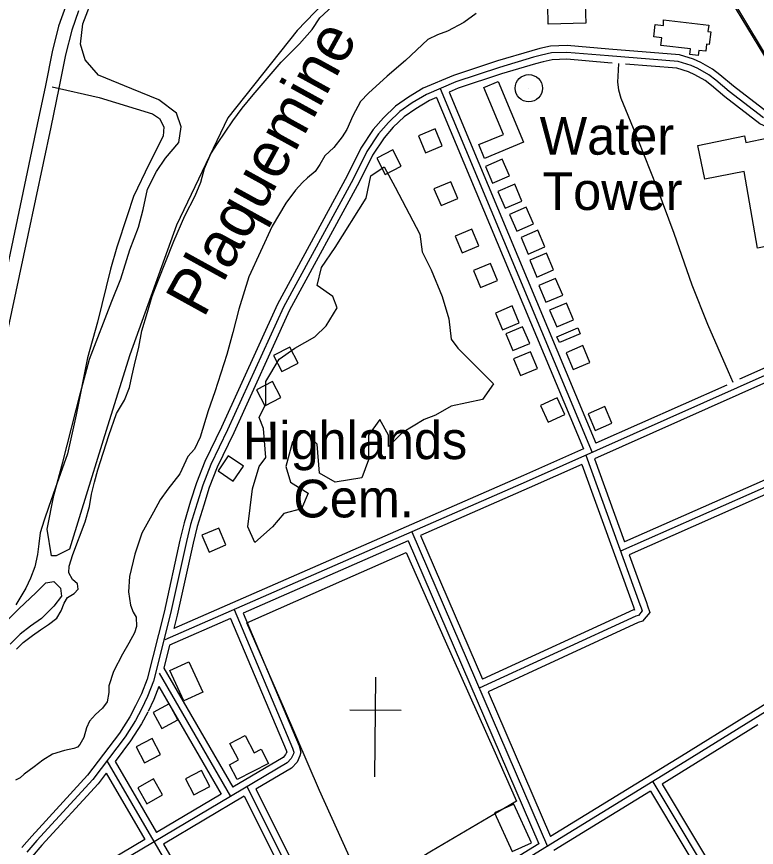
# Model space of a CAD drawing. Extents: x 3297772 to 3335630, y 634068 to 659439.
# Drawn here: x 3309248 to 3310876, y 650098 to 651926 of the extents above; entities that cross this region are included whole.
import ezdxf

# ---------------------------------------------------------------- set-up
doc = ezdxf.new("R2010")
doc.units = 0
for name, color, linetype in [('V-BLDG-OTLN', 7, 'Continuous'), ('V-DOMW-IDEN', 7, 'Continuous'), ('V-DOMW-TANK', 7, 'Continuous'), ('V-DTCH-CNTR', 7, 'Continuous'), ('V-RAIL-TRAK', 7, 'Continuous'), ('V-RIVR-IDEN', 7, 'Continuous'), ('V-ROAD-CNTR', 7, 'Continuous'), ('V-SITE-OTLN', 7, 'Continuous'), ('V-SITE-OTLN-IDEN', 7, 'Continuous'), ('V-SITE-VEGE', 7, 'Continuous'), ('V-TOPO-SHOR', 7, 'Continuous')]:
    doc.layers.add(name, color=color, linetype=linetype)

msp = doc.modelspace()

# ---------------------------------------------------------------- linework, layer by layer
at = {"layer": 'V-BLDG-OTLN'}
for points in [[(3310500.7, 651911.3), (3310418.2, 651909.1), (3310417.2, 651950.1), (3310499.6, 651952.3)], [(3310672.2, 651918.2), (3310771.3, 651906.8), (3310769.7, 651892.7), (3310775.7, 651892), (3310772.5, 651864.1), (3310766.7, 651864.8), (3310765, 651849.5), (3310749.6, 651851.3), (3310748.3, 651840), (3310729.6, 651842.2), (3310731.1, 651854.7), (3310666.2, 651862.2), (3310668.1, 651879.1), (3310650.6, 651881.2), (3310653.8, 651908.4), (3310672, 651906.3)], [(3310308.3, 651782.6), (3310363.8, 651649.2), (3310278.3, 651613.7), (3310265.7, 651643.9), (3310319.7, 651666.3), (3310276.7, 651769.5)], [(3310185, 651641.6), (3310169.6, 651678.5), (3310132.7, 651663), (3310148.1, 651626.1)], [(3310747.8, 651642), (3310849.9, 651663.1), (3310853, 651648.5), (3310902.2, 651658.7), (3310912.7, 651608), (3310924, 651610.3), (3310960.6, 651433.3), (3310878.9, 651416.4), (3310849.3, 651584.9), (3310762.7, 651567.7)], [(3310076.5, 651632.2), (3310040.9, 651613.9), (3310059.3, 651578.4), (3310094.8, 651596.7)], [(3310280.2, 651596.2), (3310295.9, 651559.4), (3310332.7, 651575.2), (3310316.9, 651612)], [(3310219.2, 651525.3), (3310203.7, 651562.2), (3310166.8, 651546.8), (3310182.3, 651509.9)], [(3310307.6, 651540.9), (3310323.4, 651504.2), (3310360.2, 651519.9), (3310344.4, 651556.7)], [(3310333.2, 651490.6), (3310349, 651453.9), (3310385.7, 651469.6), (3310369.9, 651506.4)], [(3310265.6, 651421.5), (3310250.1, 651458.4), (3310213.2, 651442.9), (3310228.7, 651406)], [(3310358.4, 651440), (3310374.2, 651403.2), (3310411, 651419), (3310395.2, 651455.8)], [(3310377.4, 651389.5), (3310393.1, 651352.8), (3310429.9, 651368.6), (3310414.1, 651405.3)], [(3310306.3, 651345.5), (3310290.8, 651382.4), (3310253.9, 651367), (3310269.4, 651330.1)], [(3310397.5, 651334), (3310413.2, 651297.2), (3310450, 651313), (3310434.2, 651349.8)], [(3310421.3, 651279.9), (3310437.1, 651243.1), (3310473.8, 651258.9), (3310458.1, 651295.6)], [(3310354.5, 651252.2), (3310339, 651289.1), (3310302.1, 651273.6), (3310317.6, 651236.7)], [(3310377.4, 651206.6), (3310361.9, 651243.5), (3310325, 651228.1), (3310340.5, 651191.2)], [(3310437.3, 651221.6), (3310483.3, 651241.1), (3310488.8, 651228.2), (3310442.7, 651208.7)], [(3310457.6, 651186.1), (3310473.3, 651149.4), (3310510.1, 651165.1), (3310494.3, 651201.9)], [(3309849.2, 651198.6), (3309813.6, 651180.2), (3309832, 651144.7), (3309867.5, 651163)], [(3310394.4, 651151.6), (3310379, 651188.5), (3310342.1, 651173.1), (3310357.5, 651136.2)], [(3309811.6, 651123.3), (3309776.1, 651105), (3309794.4, 651069.4), (3309830, 651087.8)], [(3310418.3, 651033.8), (3310454.5, 651050.7), (3310437.7, 651087), (3310401.4, 651070.1)], [(3310521.8, 651015.1), (3310558.5, 651031.1), (3310542.5, 651067.8), (3310505.9, 651051.8)], [(3309714.1, 650959.4), (3309691.7, 650926.3), (3309724.8, 650903.9), (3309747.2, 650937)], [(3309656.2, 650784.9), (3309671.7, 650748), (3309708.6, 650763.5), (3309693.1, 650800.4)], [(3309616.3, 650420.8), (3309585.7, 650487.7), (3309627.3, 650506.7), (3309657.9, 650439.8)], [(3309584.1, 650414.3), (3309548.8, 650395.4), (3309567.7, 650360.1), (3309602.9, 650379)], [(3309802.4, 650283.2), (3309733.7, 650247.6), (3309716.7, 650280.3), (3309736.6, 650290.6), (3309717.6, 650327.2), (3309751.2, 650344.6), (3309771.1, 650306.3), (3309786.4, 650314.2)], [(3309546.4, 650338.2), (3309511.1, 650319.4), (3309529.9, 650284.1), (3309565.2, 650302.9)], [(3309673.6, 650232.4), (3309655, 650267.8), (3309619.6, 650249.2), (3309638.2, 650213.8)], [(3309515, 650229.1), (3309534.7, 650194.3), (3309569.5, 650214), (3309549.8, 650248.8)], [(3310300.3, 650174.4), (3310339, 650089.4), (3310381.2, 650108.7), (3310342.5, 650193.7)]]:
    msp.add_lwpolyline(points, close=True, dxfattribs=at)
at = {"layer": 'V-DOMW-TANK'}
msp.add_line((3310375.5, 651767.9), (3310375.5, 651767.9), dxfattribs=at)
msp.add_circle((3310375.5, 651767.9), 30, dxfattribs=at)
at = {"layer": 'V-DTCH-CNTR'}
msp.add_lwpolyline([(3309326.1, 651771.2), (3309430, 651747.5), (3309547, 651711.6), (3309562.4, 651701.6), (3309572.4, 651683.2), (3309570.9, 651662.4), (3309540.2, 651601.6), (3309505.8, 651530), (3309491.2, 651487.7), (3309469.1, 651418.5), (3309454.5, 651370), (3309426.3, 651253.8), (3309404.2, 651175.3), (3309379, 651050), (3309360, 650963.8), (3309333.2, 650887.6), (3309319.4, 650848.4), (3309308.7, 650818.4), (3309300.3, 650789.9), (3309297.3, 650766), (3309294.2, 650742.2), (3309288.1, 650715.3), (3309279, 650690.7), (3309268.2, 650668.3), (3309246.8, 650632.1)], dxfattribs=at)
at = {"layer": 'V-RAIL-TRAK'}
msp.add_lwpolyline([(3311933.4, 650102.3), (3311779.7, 650353), (3311574.3, 650691.5), (3311531.4, 650768.2), (3311404.3, 650996.1), (3311359, 651077.2), (3311247.3, 651277.6), (3311236.6, 651296.9), (3311077.5, 651549.2), (3310994.4, 651680.1), (3310919.9, 651797.6), (3310820.1, 651962.5)], dxfattribs=at)
at = {"layer": 'V-ROAD-CNTR'}
for points in [[(3309475.1, 654365.6), (3309639.8, 654028.3), (3309845.2, 653623), (3310156.6, 653066.3), (3310529.7, 652450.6), (3310984.3, 651694.9), (3311699.5, 650488), (3311962.6, 650063), (3312156.5, 649765.9), (3312337.4, 649482.3), (3312484.7, 649240.9), (3312633.3, 648977.6), (3312720, 648826.5), (3312839.2, 648598.6), (3313001.2, 648301.9), (3313200.7, 647917.1), (3313378.7, 647569.1), (3313539.7, 647260.1), (3313882.2, 646589.3), (3314289.7, 645809.5)], [(3309624.5, 652281.5), (3309565.5, 652237.3), (3309515.5, 652191.8), (3309478, 652152.6), (3309450.2, 652119.9), (3309410.3, 652059.4), (3309382.1, 652007.5), (3309356.3, 651949.4), (3309340.6, 651904.3), (3309326.6, 651847.9), (3309311.5, 651774.2), (3309293.8, 651688.4), (3309243.5, 651450.8), (3309201.1, 651251.4)], [(3309384.3, 651938.4), (3309369.4, 651895.7), (3309355.9, 651841.3), (3309340.8, 651768.1), (3309323.2, 651682.3), (3309272.9, 651444.6), (3309227.6, 651231.8)], [(3310899.6, 651715.8), (3310825.9, 651772.6), (3310796.1, 651797.4), (3310780, 651810), (3310754.2, 651824.5), (3310738, 651832.1), (3310707, 651841.6), (3310551.9, 651853.8), (3310459.8, 651861.8), (3310423.1, 651860.6), (3310399.9, 651855.3), (3310381.9, 651850.4), (3310306.3, 651828.1), (3310209.4, 651796.3), (3310143.3, 651767.9), (3310110.5, 651748.2), (3310082.4, 651728.7), (3310055.4, 651703.2), (3310033, 651677.1), (3310005.7, 651636), (3309975.6, 651575), (3309822.2, 651293.1), (3309698.8, 651022.9), (3309662.1, 650946.8), (3309644, 650900.2), (3309631.2, 650860.1), (3309616.8, 650812.3), (3309607.3, 650774.2), (3309572.6, 650615.9), (3309535.3, 650468.5), (3309522.8, 650435.8), (3309510.1, 650409.4), (3309497.2, 650385.2), (3309474.6, 650349.9), (3309404.4, 650257.5), (3309281.5, 650123.4), (3309259.9, 650098.2)], [(3310891.8, 651702.9), (3310816.5, 651760.9), (3310786.7, 651785.7), (3310771.6, 651797.5), (3310747.3, 651811.2), (3310732.6, 651818.1), (3310704.2, 651826.7), (3310550.7, 651838.9), (3310459.4, 651846.8), (3310425.1, 651845.6), (3310403.5, 651840.7), (3310385.9, 651836), (3310310.8, 651813.8), (3310214.7, 651782.3), (3310150.1, 651754.5), (3310118.7, 651735.6), (3310091.8, 651717), (3310066.3, 651692.8), (3310045, 651668), (3310018.8, 651628.5), (3309988.9, 651568.1), (3309835.6, 651286.4), (3309712.4, 651016.5), (3309675.9, 650940.8), (3309658.1, 650895.2), (3309645.6, 650855.7), (3309631.2, 650808.3), (3309621.9, 650770.8), (3309587.2, 650612.5), (3309549.6, 650464), (3309536.6, 650429.9), (3309523.4, 650402.7), (3309510.2, 650377.6), (3309486.9, 650341.3), (3309415.9, 650247.9), (3309292.7, 650113.4), (3309271, 650088.1)], [(3310558.7, 651823.2), (3310549.4, 651823.9), (3310459, 651831.8), (3310427, 651830.7), (3310407.1, 651826.2), (3310390, 651821.5), (3310315.2, 651799.5), (3310220, 651768.3), (3310200, 651759.7)], [(3310572.8, 651822.1), (3310572.3, 651807.8), (3310570.8, 651781.5), (3310573.1, 651764.2), (3310577.7, 651746.1), (3310615.4, 651655.2), (3310657, 651550), (3310694.8, 651449.2), (3310734.1, 651335.7), (3310768.9, 651249.3), (3310814.2, 651144.8), (3310824.4, 651121.3)], [(3311059.9, 651721.8), (3311041.8, 651705.6), (3311020.4, 651692.4), (3311001.5, 651681.8), (3310991.6, 651676.7), (3310973.7, 651668.1), (3310957, 651668.7), (3310941.8, 651670.3), (3310924.5, 651674), (3310905.5, 651680), (3310884, 651690), (3310807.2, 651749.2), (3310777.3, 651774), (3310763.3, 651785), (3310740.5, 651797.8), (3310727.2, 651804), (3310701.4, 651811.9), (3310588.3, 651820.9)], [(3310180.5, 651767.6), (3310515.2, 650967.2)], [(3310200, 651759.7), (3310523.1, 650987.2)], [(3310172.5, 651747.8), (3310157, 651741.1), (3310126.8, 651723), (3310101.3, 651705.4), (3310077.2, 651682.5), (3310057, 651659), (3310031.8, 651621), (3310002.2, 651561.2), (3309849.1, 651279.7), (3309726, 651010.1), (3309689.7, 650934.8), (3309672.3, 650890.2), (3309659.9, 650851.2), (3309645.7, 650804.3), (3309636.5, 650767.4), (3309601.8, 650609), (3309594.4, 650579.7)], [(3310172.5, 651747.8), (3310495.7, 650975)], [(3311614.7, 651456.7), (3310369.9, 650902.6), (3309574.5, 650554.6)], [(3312569, 651419.2), (3311740.9, 650919.1), (3310719.2, 650286.2), (3309997.9, 649843.5), (3309124.8, 649312.9), (3308753.6, 649081.9)], [(3311298.2, 651332.2), (3310838.9, 651127.8)], [(3311216.2, 651262.9), (3310519.8, 650952.9)], [(3310811, 651115.3), (3310523.1, 650987.2)], [(3311368.3, 651098.9), (3310577.4, 650750)], [(3311310.1, 651089.6), (3310586, 650770.2)], [(3310495.7, 650975), (3310363.9, 650916.3), (3309594.4, 650579.7)], [(3310500.9, 650960.9), (3310620.1, 650632.3), (3310622.6, 650625.1), (3310624.9, 650618.3), (3310616.9, 650608.7), (3310610.9, 650606.8), (3310266.2, 650448.3)], [(3310519.8, 650952.9), (3310586, 650770.2)], [(3310492.3, 650940.6), (3310376, 650888.8), (3310137.4, 650784.5)], [(3310492.3, 650940.6), (3310606, 650627.3), (3310608.4, 650620.2), (3310608, 650621.5), (3310608.2, 650621.7), (3310605.5, 650620.9), (3310273.9, 650468.4)], [(3310929.1, 650888.8), (3310596.3, 650741.9)], [(3310117.7, 650792.2), (3310416.4, 650100.4)], [(3310137.4, 650784.5), (3310273.9, 650468.4)], [(3310109.9, 650772.4), (3309746.7, 650613.6)], [(3310109.9, 650772.4), (3310397.5, 650106.4)], [(3310596.3, 650741.9), (3310634.2, 650637.3), (3310636.8, 650629.9), (3310641.8, 650615.1), (3310625.6, 650595.7), (3310616.3, 650592.8), (3310285.8, 650440.8)], [(3309727.1, 650621.4), (3309855.7, 650316.8), (3309858, 650307.6), (3309857.3, 650304), (3309852.7, 650294), (3309844, 650284.6), (3308688.2, 649598.7)], [(3309719.2, 650601.6), (3309585, 650542.9)], [(3309719.2, 650601.6), (3309841.4, 650312.1), (3309842.7, 650307.2), (3309843, 650308.7), (3309840.1, 650302.5), (3309834.5, 650296.4), (3309724.4, 650231.1)], [(3309746.7, 650613.6), (3309870, 650321.6), (3309873.4, 650308), (3309871.7, 650299.4), (3309865.3, 650285.5), (3309853.4, 650272.8), (3309774.9, 650226.2)], [(3309585, 650542.9), (3309572.4, 650492.7)], [(3311122.9, 650553.9), (3310711.3, 650299), (3310423.3, 650122.2)], [(3309572.4, 650492.7), (3309724.4, 650231.1)], [(3309561.6, 650481.4), (3309719, 650210.5)], [(3309561.2, 650452.2), (3309550.4, 650423.9), (3309537.4, 650397.2)], [(3309561.2, 650452.2), (3309698.6, 650215.8)], [(3310285.8, 650440.8), (3310423.3, 650122.2)], [(3309536.8, 650395.9), (3309536.8, 650395.9), (3309523.1, 650370), (3309499.2, 650332.7), (3309465, 650287.6)], [(3310879.6, 650367.9), (3310727.1, 650273.4), (3310668.8, 650237.7)], [(3309447, 650288.7), (3309782.6, 649712.7)], [(3309465, 650287.6), (3309556.1, 650131.2)], [(3309445.3, 650261.7), (3309427.5, 650238.2), (3309303.9, 650103.5), (3309282.1, 650078), (3309271.8, 650067.5), (3309257.7, 650058.9), (3309240.4, 650053.1), (3309217.9, 650050.5)], [(3309445.3, 650261.7), (3309530.3, 650115.9)], [(3310648.3, 650242.7), (3310805.3, 649981.1)], [(3310668.8, 650237.7), (3310818, 649989.1)], [(3309698.6, 650215.8), (3309556.1, 650131.2)], [(3309755.2, 650232), (3309961.2, 649821.1)], [(3309774.9, 650226.2), (3309967.3, 649842.5)], [(3310643.3, 650222), (3310430.3, 650091.3)], [(3310643.3, 650222), (3310792.5, 649973.4)], [(3309749.1, 650210.9), (3309571.2, 650105.3)], [(3309749.1, 650210.9), (3309941.6, 649826.9)], [(3309530.3, 650115.9), (3309269.9, 649961.4)], [(3309571.2, 650105.3), (3309787.8, 649733.4)], [(3310397.5, 650106.4), (3309990.1, 649856.3), (3309967.3, 649842.5)]]:
    msp.add_lwpolyline(points, dxfattribs=at)
at = {"layer": 'V-SITE-OTLN'}
for p, q in [((3310036.4, 650253.8), (3310038.6, 650472.5)), ((3310094.4, 650399.1), (3309981.3, 650400.2))]:
    msp.add_line(p, q, dxfattribs=at)
msp.add_lwpolyline([(3310348.2, 650199.8), (3310161.6, 650089.8), (3310015, 650001.5), (3309915.1, 650223.7), (3309837.5, 650402.6), (3309754.6, 650592.4), (3309970.5, 650687.7), (3310105.5, 650746.6), (3310191.6, 650552.3), (3310298.5, 650313.2)], close=True, dxfattribs=at)
at = {"layer": 'V-SITE-VEGE'}
for points in [[(3309983.4, 652017.6), (3309865.5, 651894.7), (3309713.2, 651703), (3309600.2, 651467), (3309497.1, 651181.9), (3309447.9, 651024.6), (3309389, 650832.8), (3309364.4, 650754.2), (3309334.9, 650739.4), (3309325.1, 650739.4), (3309315.3, 650798.4), (3309330, 650872.2), (3309349.7, 650945.9), (3309389, 651098.3), (3309408.6, 651172), (3309457.8, 651299.9), (3309477.4, 651349), (3309497.1, 651412.9), (3309516.7, 651462.1), (3309526.5, 651501.4), (3309536.4, 651545.7), (3309556, 651585), (3309575.7, 651614.5), (3309605.1, 651648.9), (3309610, 651683.3), (3309600.2, 651712.8), (3309560.9, 651742.3), (3309502, 651766.9), (3309428.3, 651796.4), (3309398.8, 651830.8), (3309389, 651865.2), (3309393.9, 651909.4), (3309418.5, 651973.3)], [(3309229.3, 650599.3), (3309253.9, 650623.9), (3309290.7, 650658.3), (3309312.8, 650680.4), (3309330, 650682.9), (3309344.8, 650668.2), (3309347.2, 650650.9), (3309330, 650628.8), (3309303, 650601.8), (3309278.5, 650584.6), (3309256.3, 650567.4), (3309234.2, 650545.2)]]:
    msp.add_lwpolyline(points, dxfattribs=at)
msp.add_lwpolyline([(3310135.7, 651447.3), (3310140.6, 651408), (3310160.2, 651368.7), (3310184.8, 651309.7), (3310199.5, 651260.5), (3310204.5, 651216.3), (3310219.2, 651196.6), (3310297.8, 651118), (3310273.2, 651083.6), (3310204.5, 651068.8), (3310170.1, 651049.1), (3310145.5, 651039.3), (3310096.4, 651009.8), (3310066.9, 650980.3), (3310066.9, 651004.9), (3310047.3, 651039.3), (3310022.7, 651004.9), (3310022.7, 650950.8), (3310008, 650911.5), (3309949, 650901.7), (3309914.6, 650921.3), (3309909.7, 650985.2), (3309880.2, 651014.7), (3309855.7, 650990.1), (3309840.9, 650936.1), (3309850.8, 650901.7), (3309890.1, 650877.1), (3309875.3, 650842.7), (3309836, 650832.8), (3309811.5, 650803.3), (3309772.2, 650768.9), (3309757.4, 650803.3), (3309767.2, 650886.9), (3309782, 650936.1), (3309796.7, 650955.7), (3309791.8, 651019.6), (3309782, 651044.2), (3309796.7, 651073.7), (3309796.7, 651122.9), (3309826.2, 651172), (3309860.6, 651196.6), (3309904.8, 651221.2), (3309929.4, 651245.8), (3309953.9, 651285.1), (3309944.1, 651309.7), (3309909.7, 651334.3), (3309919.5, 651373.6), (3309949, 651417.8), (3310017.8, 651526), (3310027.6, 651575.1), (3310057.1, 651594.8), (3310081.6, 651550.6)], close=True, dxfattribs=at)
at = {"layer": 'V-TOPO-SHOR'}
for points in [[(3309247.7, 650534.2), (3309262.3, 650548.9), (3309283.1, 650564.3), (3309300.8, 650576.7), (3309318.5, 650588.3), (3309336.9, 650602.2), (3309346.2, 650618.4), (3309353.1, 650635.4), (3309360, 650647.7), (3309374.6, 650657), (3309383.8, 650666.3), (3309382.3, 650677.8), (3309371.5, 650687.8), (3309363, 650702.4), (3309363.7, 650717.1), (3309372.1, 650742.5), (3309399, 650814.3), (3309408.9, 650848.2), (3309412.7, 650875.2), (3309419.6, 650901.4), (3309427.3, 650928.4), (3309451, 651004), (3309467.9, 651052.5), (3309485.6, 651081.9), (3309496.3, 651109.6), (3309501.6, 651134.3), (3309507.8, 651159.7), (3309516.9, 651198.3), (3309523.8, 651234.5), (3309536.1, 651275.4), (3309546.8, 651310.9), (3309559.1, 651343.3), (3309594.3, 651432), (3309618.1, 651487.5), (3309641.2, 651531.5), (3309653.5, 651561.6), (3309661.9, 651591.6), (3309675.7, 651624), (3309690.3, 651646.4), (3309724.1, 651696.6), (3309744.9, 651724.4), (3309768.7, 651753.7), (3309830.2, 651825.5), (3309871, 651865.6), (3309898.7, 651897.3), (3309915.6, 651922.7), (3309961.7, 651966)], [(3310259.3, 651932.6), (3310232.4, 651912.5), (3310196.2, 651893.2), (3310174.6, 651885.5), (3310153.1, 651875.4), (3310103.8, 651829.1), (3310063.8, 651794.3), (3310023, 651757.2), (3310005.3, 651738.7), (3309988.4, 651707.1), (3309974.6, 651677), (3309964.6, 651660.8), (3309946.2, 651637.6), (3309926.2, 651619.1), (3309915.4, 651600.6), (3309905.4, 651585.2), (3309888.5, 651571.2), (3309877.7, 651560.4), (3309862.3, 651543.5), (3309840.8, 651514.9), (3309810.9, 651464.7), (3309759.4, 651352.9), (3309737.2, 651282), (3309724.2, 651231.1), (3309711.2, 651182.5), (3309684.4, 651100), (3309669.8, 651058.3), (3309652.2, 651000.5), (3309639.9, 650974.3), (3309625.3, 650958), (3309607.6, 650920.2), (3309580.7, 650886.3), (3309563.8, 650863.1), (3309549.2, 650835.4), (3309523.9, 650789.1), (3309508.5, 650743.6), (3309496.3, 650694.2), (3309494.1, 650660.3), (3309498.7, 650631), (3309504.9, 650615.6), (3309511.1, 650604.8), (3309511.9, 650584), (3309507.3, 650570.2), (3309495, 650547.8), (3309481.2, 650523.1), (3309461.2, 650485.3), (3309451.3, 650453.7), (3309451.3, 650439), (3309447.5, 650418.2)], [(3309447.5, 650418.2), (3309437.5, 650404.3), (3309422.1, 650390.4), (3309408.3, 650375.7), (3309402.1, 650361.1), (3309396, 650340.3), (3309387.6, 650324.8), (3309382.2, 650318.7), (3309374.5, 650315.6), (3309353.7, 650311.7), (3309327.5, 650303.2), (3309305.9, 650290), (3309286.7, 650275.3), (3309265.1, 650259.1), (3309255.9, 650251.4), (3309245.9, 650246)]]:
    msp.add_lwpolyline(points, dxfattribs=at)

# ---------------------------------------------------------------- texts
at = {"layer": 'V-DOMW-IDEN'}
for s, p in [('Water ', (3310399.2, 651621.9)), ('Tower', (3310405.3, 651500.2))]:
    msp.add_text(s, height=83, dxfattribs=at).set_placement(p)
at = {"layer": 'V-RIVR-IDEN'}
msp.add_text('Plaquemine', height=100, rotation=61.1659, dxfattribs=at).set_placement((3309659.7, 651260.6))
at = {"layer": 'V-SITE-OTLN-IDEN'}
for s, p in [('Highlands', (3309746.3, 650951.8)), ('Cem.', (3309857.3, 650824))]:
    msp.add_text(s, height=83, rotation=0.0734, dxfattribs=at).set_placement(p)

doc.saveas('drawing.dxf')
